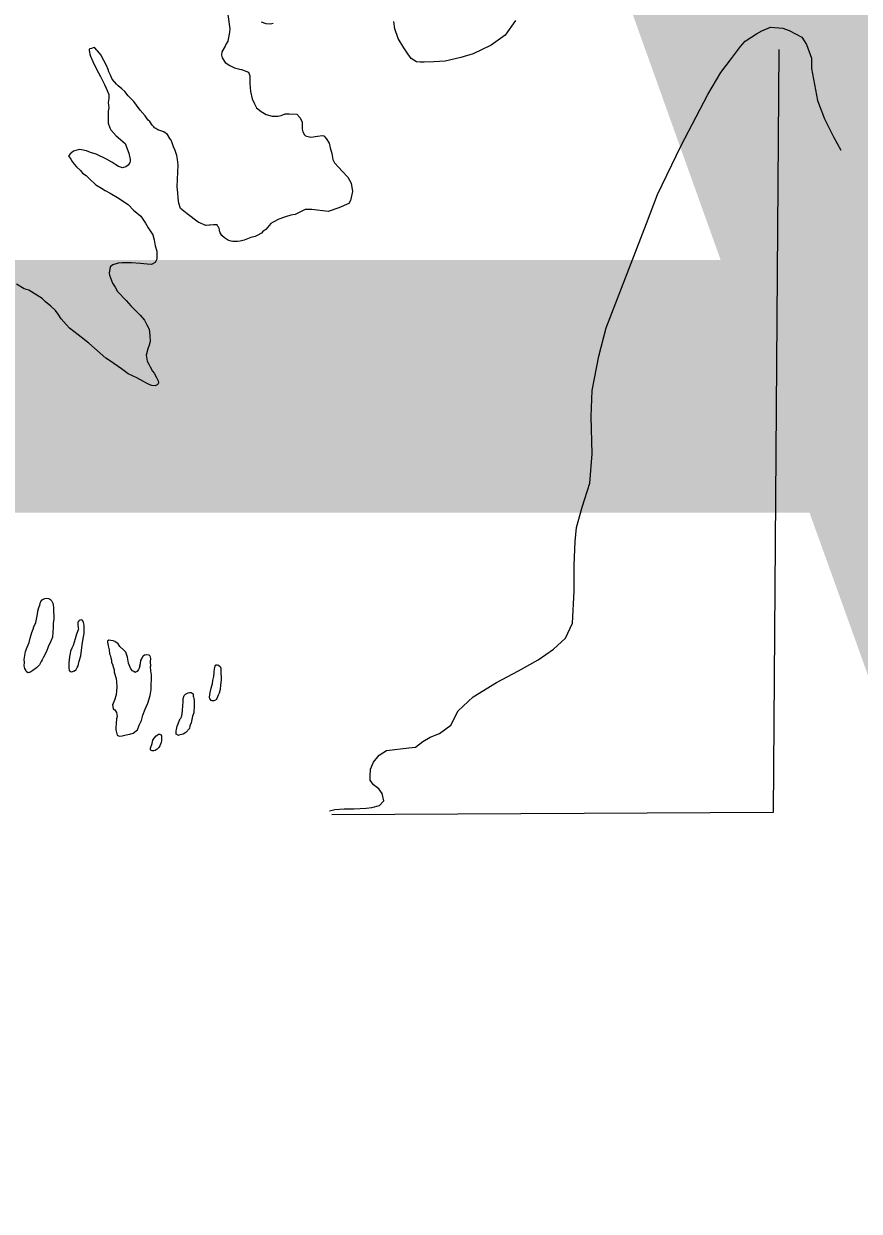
# Model space of a CAD drawing. Extents: x 31699 to 244310, y -8841 to 11474.
# Drawn here: x 95851.6 to 96026.5, y -13.9 to 234.7 of the extents above; entities that cross this region are included whole.
import ezdxf

# ---------------------------------------------------------------- set-up
doc = ezdxf.new("R2010")
doc.units = 0
for name, color, linetype in [('R_Border', 7, 'Continuous'), ('R_Draft', 7, 'Continuous'), ('R_Logo', 7, 'Continuous')]:
    doc.layers.add(name, color=color, linetype=linetype)

msp = doc.modelspace()

# ---------------------------------------------------------------- linework, layer by layer
at = {"layer": 'R_Draft'}
for points in [[(95894.32, 236.56), (95894.68, 233.56), (95894.62, 232.89), (95894.3, 231.02), (95893.98, 230.42), (95893.72, 229.95), (95893.06, 228.81), (95893, 228.07), (95893.14, 227.54), (95893.75, 226.55), (95894.69, 225.89), (95895.69, 225.43), (95896.83, 225.17), (95897.16, 225.11), (95898.64, 224.52), (95898.91, 223.73), (95898.93, 222.12), (95899.01, 220.46), (95899.36, 218.93), (95899.9, 217.93), (95900.31, 217.07), (95901.25, 216.27), (95902.33, 215.68), (95903.6, 215.3), (95904.73, 215.31), (95905.46, 215.45), (95906.33, 215.79), (95907.13, 215.8), (95908.73, 215.75), (95909.4, 215.02), (95909.88, 214.16), (95909.88, 213.56), (95909.89, 212.56), (95909.97, 212.02), (95910.37, 211.43), (95910.57, 211.23), (95911.64, 210.9), (95913.04, 211.12), (95914.11, 211.26), (95914.38, 211.2), (95914.91, 210.67)], [(95903.8, 234.72), (95903.2, 234.58), (95902.34, 234.64), (95901.33, 234.96)], [(95915.58, 69.95), (95916.67, 70.19), (95918.66, 70.34), (95920.67, 70.36), (95923.26, 70.52), (95924.46, 70.6), (95926.06, 71.08), (95926.92, 72.03), (95926.63, 73.56), (95925.89, 74.55), (95924.82, 75.41), (95924.07, 76.34), (95924.06, 77.2), (95924.18, 78.67), (95924.77, 80.15), (95925.95, 81.56), (95927.54, 82.58), (95932.21, 83.09), (95933.6, 83.24), (95935.13, 84.46), (95936.65, 85.34), (95938.58, 86.09), (95940.96, 87.85), (95942.53, 90.87), (95945.63, 93.77), (95950.54, 96.76), (95955.12, 99.2), (95959.29, 101.52), (95962.47, 103.75), (95964.98, 106.04), (95966.42, 109.2), (95966.82, 115.94), (95966.83, 121.35), (95966.98, 126.29), (95967.28, 129.23), (95968.44, 133.51), (95970.06, 138.53), (95970.59, 144.68), (95970.38, 152.49), (95970.59, 157.89), (95971.99, 165.12), (95973.53, 171.01), (95981.91, 192.85), (95984.25, 198.94), (95989.21, 209.21), (95992.35, 215.18), (95994.77, 219.87), (95997.53, 224.44), (95999.77, 227.4), (96001.61, 229.89), (96002.6, 231.03), (96004.98, 232.52), (96006.11, 233.2), (96007.9, 233.95), (96010.5, 233.71), (96011.84, 233.26), (96014.46, 231.88), (96015.47, 230.29), (96016.5, 227.43), (96016.52, 225.3), (96017.73, 218.57), (96019.23, 214.78), (96021.07, 210.99), (96022.61, 208.17)], [(95954.54, 235.36), (95952.37, 232.27), (95949.39, 230.17), (95945.68, 228.33), (95943.08, 227.57), (95939.82, 226.8), (95937.42, 226.71), (95935.43, 226.63), (95934.56, 226.62), (95933.82, 226.68), (95932.68, 227.4), (95932.01, 228.33), (95931.13, 229.65), (95929.97, 231.58), (95929.29, 233.57), (95929.07, 235.11)], [(95910.46, 195.81), (95908.4, 194.77), (95907.47, 194.61), (95906.35, 194.25), (95904.96, 193.74), (95903.78, 193.11), (95903.32, 192.83), (95902.22, 191.6), (95901.63, 191.18), (95901.31, 190.84), (95900.46, 190.35), (95900, 190.13), (95899.13, 189.91), (95897.68, 189.33), (95896.89, 189.18), (95896.29, 189.1), (95895.36, 189.07), (95895.02, 189.19), (95894.48, 189.31), (95894.21, 189.44), (95893.8, 189.69), (95893.6, 189.82), (95893.05, 190.34), (95892.84, 190.67), (95892.7, 190.87), (95892.56, 191.33), (95892.55, 191.53), (95892.4, 192.06), (95892.34, 192.06), (95892.2, 192.25), (95891.99, 192.65), (95891.99, 192.58), (95891.39, 192.56), (95891.26, 192.56), (95890.59, 192.48), (95890.39, 192.47), (95889.73, 192.45), (95889.66, 192.45), (95888.11, 193.14), (95885.79, 194.88), (95884.36, 195.98), (95884.06, 197.1), (95883.9, 198.17), (95883.86, 199.3), (95883.7, 200.5), (95883.79, 202.04), (95883.9, 205.11), (95883.74, 206.24), (95883.65, 207.11), (95883.28, 208.16), (95882.93, 208.89), (95882.64, 209.75), (95882.43, 210.28), (95882.15, 210.67), (95881.66, 211.46), (95880.91, 212.04), (95879.63, 212.47), (95879.22, 212.72), (95878.95, 212.85), (95878.81, 213.11), (95878.47, 213.44), (95877.98, 214.23), (95877.64, 214.48), (95877.29, 214.94), (95877.01, 215.4), (95875.91, 216.57), (95875.15, 217.62), (95874.6, 218.4), (95874.05, 218.92), (95873.43, 219.57), (95872.74, 220.49), (95872.12, 221.07), (95871.37, 221.65), (95870.96, 221.98), (95870.06, 223.09), (95869.71, 223.88), (95869.35, 224.6), (95869.21, 225.07), (95868.92, 225.93), (95868.35, 226.98), (95868.07, 227.44), (95867.79, 228.1), (95867.03, 229.01), (95866.89, 229.14), (95866.48, 229.6), (95866.48, 229.66), (95866.08, 229.59), (95865.75, 229.51), (95865.42, 229.43), (95865.29, 229.36), (95865.23, 229.03), (95865.3, 228.7), (95865.38, 228.3), (95865.53, 227.9), (95866.02, 226.78), (95866.8, 225.13), (95867.65, 223.62), (95868.49, 221.97), (95868.85, 221.18), (95869.35, 219.86), (95869.38, 218.99)], [(95869.38, 218.99), (95869.27, 218.19), (95869.36, 217.06), (95869.25, 216.39), (95869.21, 215.45), (95869.23, 214.65), (95869.25, 213.85), (95869.61, 212.86), (95869.82, 212.46), (95870.93, 211.23), (95872.77, 209.61), (95873.56, 207.56), (95873.87, 206.23), (95873.88, 205.9), (95873.75, 205.63), (95873.56, 205.29), (95873.43, 205.09), (95873.24, 204.95), (95872.97, 204.74), (95872.25, 204.52), (95871.44, 204.76), (95870.83, 205.15), (95870.01, 205.66), (95868.86, 206.3), (95866.7, 207.37), (95865.55, 207.74), (95864.74, 208.05), (95863.67, 208.29), (95863.27, 208.34), (95862.94, 208.27), (95862.47, 208.12), (95862.01, 207.98), (95861.62, 207.7), (95861.42, 207.56), (95860.97, 207.01), (95861.46, 206.29), (95861.74, 205.83), (95862.15, 205.24), (95862.64, 204.72), (95863.46, 203.94), (95863.87, 203.42), (95864.62, 202.91), (95865.31, 202.19), (95866.68, 200.96), (95867.83, 200.26), (95868.64, 199.75), (95869.66, 199.17), (95871.22, 198.28), (95873.46, 196.81), (95874.56, 195.64), (95876.06, 194.41), (95877.04, 192.9), (95877.6, 191.92), (95878.57, 190.47), (95878.87, 189.41), (95879.11, 188.15), (95879.4, 187.03), (95879.43, 186.22), (95879.45, 185.36), (95879.07, 184.68), (95878.28, 184.26), (95877.41, 184.37), (95876.01, 184.46), (95874.14, 184.61), (95872.07, 184.62), (95871.34, 184.53), (95870.21, 184.17), (95869.69, 183.75), (95869.46, 182.48), (95869.54, 182.01), (95870.18, 180.36), (95870.74, 179.51), (95871.17, 178.59), (95873.02, 176.77), (95873.99, 175.59), (95875.91, 173.64), (95876.87, 172.6), (95877.36, 171.68), (95877.86, 170.76), (95877.96, 169.43), (95878.06, 168.16), (95877.82, 167.42), (95877.57, 166.61), (95877.21, 165.33), (95877.44, 164.07), (95877.73, 163.41), (95878.01, 162.89), (95878.5, 161.96), (95878.85, 161.51), (95879.34, 160.65), (95879.69, 159.93), (95879.77, 159.53), (95879.71, 159.33), (95879.51, 159.12), (95879.05, 158.91), (95878.38, 158.96), (95877.98, 159.08), (95877.1, 159.52), (95876.63, 159.78), (95875.27, 160.54), (95873.45, 161.42)], [(95914.91, 210.67), (95915.52, 209.67), (95915.73, 208.68), (95916.08, 207.48), (95916.29, 206.28), (95916.63, 205.55), (95917.51, 204.56), (95918.25, 203.83), (95919.4, 202.57), (95920.14, 201.31), (95920.36, 199.58), (95919.98, 197.7), (95919.65, 197.03), (95917.53, 196.15), (95915.27, 195.39), (95911.86, 195.76), (95910.46, 195.81)], [(95873.45, 161.42), (95872.02, 162.45), (95869.7, 164.06), (95868.75, 164.7), (95865.2, 167.8), (95862.95, 169.54), (95861.17, 170.96), (95860.49, 171.68), (95859.39, 172.92), (95858.76, 173.9), (95858.2, 174.62), (95857.25, 175.53), (95856.15, 176.43), (95855.4, 177.15), (95852.62, 178.87), (95851.67, 179.18), (95850.05, 180.14)], [(95857.9, 110.82), (95857.87, 110.12), (95857.76, 109.11), (95857.72, 108.24), (95857.68, 107.38), (95857.57, 106.3), (95857.26, 105.43), (95856.69, 104.28), (95856.32, 103.27), (95855.69, 102.11), (95855.44, 101.57), (95855.25, 101.17), (95854.87, 100.49), (95854.67, 100.28), (95854.22, 99.87), (95853.5, 99.31), (95853.04, 99.04), (95852.78, 98.89), (95852.71, 98.89), (95852.64, 98.89), (95852.51, 98.82), (95852.17, 99.01), (95852.17, 99.08), (95852.03, 99.34), (95851.82, 99.74), (95851.67, 100.27), (95851.72, 101), (95851.63, 101.6), (95851.92, 103.28), (95852.3, 104.16), (95852.73, 105.17), (95852.91, 106.04), (95853.28, 107.25), (95853.52, 107.93), (95853.71, 108.47), (95854.09, 109.35), (95854.44, 111.09), (95854.55, 111.7), (95854.73, 112.5), (95854.92, 112.97), (95855.1, 113.58), (95855.16, 113.72), (95855.42, 114.06), (95855.62, 114.26), (95855.81, 114.33), (95855.95, 114.4), (95856.28, 114.41), (95856.75, 114.36), (95856.88, 114.3), (95857.15, 114.17), (95857.25, 114.03)], [(95857.25, 114.03), (95857.48, 113.84), (95857.64, 113.42), (95857.8, 112.5), (95857.83, 111.55), (95857.9, 110.82)], [(95862.32, 105.9), (95862.14, 105.23), (95861.89, 104.55), (95861.64, 104.01), (95861.39, 103.34), (95861.27, 102.87), (95861.15, 102.2), (95861.11, 101.46), (95860.99, 100.99), (95860.99, 100.79), (95861.01, 100.06), (95861.02, 99.86), (95861.1, 99.33), (95861.1, 99.26), (95861.31, 99.13), (95861.31, 99.06), (95861.64, 99.01), (95861.71, 99.01), (95861.77, 99.08), (95862.1, 99.22), (95862.11, 99.15), (95862.56, 99.5), (95862.75, 99.9), (95862.94, 100.31), (95863, 100.65), (95863.18, 101.25), (95863.55, 102.4), (95863.82, 104.67), (95863.93, 105.55), (95864.11, 106.35), (95864.22, 107.02), (95864.2, 107.76), (95864.19, 108.22), (95864.24, 108.76), (95864.09, 109.36), (95863.95, 109.69), (95863.95, 109.75), (95863.74, 109.81), (95863.61, 109.88), (95863.28, 109.87), (95863.14, 109.8), (95863.08, 109.73), (95863.08, 109.66), (95862.89, 109.39), (95862.9, 109.12), (95862.9, 108.86), (95862.99, 108.26), (95863, 107.92), (95862.93, 107.79)], [(95862.93, 107.79), (95862.63, 106.91), (95862.32, 105.9)], [(95875.88, 100.26), (95875.7, 99.8), (95875.57, 99.53), (95875.31, 99.12), (95875.25, 99.12), (95875.18, 99.05), (95874.98, 98.98), (95874.92, 98.91), (95874.65, 99.1), (95874.31, 99.22), (95873.96, 99.68), (95873.75, 100.14), (95873.53, 100.87), (95873.3, 102.07), (95872.93, 103.12), (95872.52, 103.58), (95871.7, 104.36), (95871.35, 104.88), (95870.67, 105.4), (95870.27, 105.52), (95869.8, 105.57), (95869.4, 105.63), (95869.07, 105.42), (95869.08, 105.15), (95869.15, 104.96), (95869.23, 104.49), (95869.45, 103.63), (95869.54, 102.76), (95869.68, 102.5), (95869.77, 101.97), (95869.91, 101.44), (95869.92, 101.04), (95870.21, 100.45), (95870.21, 100.25), (95870.5, 99.45), (95870.51, 99.05), (95870.52, 98.98)], [(95875.88, 100.26), (95876.02, 100.8), (95876.11, 101.4), (95876.3, 101.78), (95876.59, 102.36), (95876.87, 102.55), (95877.29, 102.64), (95877.73, 102.58), (95877.98, 102.36), (95878.08, 101.82), (95878.02, 101.21), (95878.08, 100.17)], [(95870.95, 97.6), (95870.97, 96.93), (95871.07, 95.8), (95870.96, 95.06), (95870.92, 94.19), (95870.55, 93.11), (95870.3, 92.37), (95870.17, 92.17), (95870.26, 91.3), (95870.67, 91.04), (95871.02, 90.52), (95871.11, 89.65), (95870.99, 89.18), (95870.95, 88.25), (95870.84, 87.31), (95870.85, 86.98), (95870.93, 86.58), (95871.15, 85.78), (95871.56, 85.59), (95872.15, 85.61), (95873.02, 85.83), (95873.75, 85.99), (95874.47, 86.21), (95875.39, 86.9), (95875.76, 87.85), (95876.2, 88.86), (95876.5, 89.94), (95877, 91.22), (95877.57, 92.5), (95878.06, 94.05), (95878.22, 95.33), (95878.34, 98.4), (95878.18, 99.26), (95878.09, 100.06), (95878.08, 100.17)], [(95890.51, 93.43), (95890.48, 93.6), (95890.47, 93.73), (95890.58, 94.73), (95890.82, 95.61), (95891.06, 96.55), (95891.18, 97.22), (95891.35, 98.03), (95891.46, 98.96), (95891.51, 99.63), (95891.62, 100.24), (95891.75, 100.44), (95891.88, 100.51), (95891.95, 100.51), (95892.15, 100.45), (95892.29, 100.46), (95892.42, 100.33), (95892.7, 100.13), (95892.84, 99.8), (95892.8, 98.8), (95892.81, 98.53)], [(95870.52, 98.98), (95870.95, 97.6)], [(95892.81, 98.53), (95892.87, 98.06), (95892.89, 97.3), (95892.78, 96.33), (95892.7, 95.33), (95892.49, 94.55), (95892.3, 94.12), (95891.97, 93.41), (95891.84, 93.25), (95891.68, 93.09), (95891.39, 92.98), (95891.04, 92.95), (95890.79, 93.03), (95890.65, 93.22), (95890.51, 93.43)], [(95884.88, 93.17), (95884.95, 93.31), (95885, 93.64), (95885.13, 94.05), (95885.45, 94.32), (95885.58, 94.39), (95885.98, 94.61), (95886.24, 94.68), (95886.58, 94.69), (95886.64, 94.69), (95887.05, 94.44), (95887.06, 94.04), (95887.07, 93.9), (95887.14, 93.7), (95887.15, 93.44), (95887.22, 93.1), (95887.25, 92.1), (95887.25, 91.97), (95887.16, 90.43), (95886.91, 89.76), (95886.73, 89.02), (95886.62, 88.35), (95886.37, 87.74), (95886.25, 87.2), (95885.48, 86.31), (95884.95, 85.97), (95884.02, 85.74), (95883.96, 85.67), (95883.48, 85.99), (95883.48, 86.26), (95883.47, 86.66), (95883.52, 86.99), (95883.7, 87.67), (95883.89, 88.14), (95884.2, 88.88), (95884.33, 89.13)], [(95884.88, 93.17), (95884.84, 92.69), (95884.83, 91.97), (95884.75, 90.83), (95884.65, 90.24), (95884.53, 89.53), (95884.33, 89.13)], [(95880.15, 85.9), (95880.32, 85.83), (95880.4, 85.6), (95880.41, 85.21), (95880.41, 84.65), (95880.33, 84.27), (95880.2, 83.87), (95880.06, 83.55), (95879.83, 83.19), (95879.52, 82.87), (95879.1, 82.59), (95878.81, 82.51), (95878.43, 82.51), (95878.25, 82.59), (95878.13, 82.7), (95878.11, 83.03), (95878.46, 84.06), (95878.62, 84.75), (95878.84, 85.16), (95879.27, 85.6), (95879.64, 85.87)], [(95880.15, 85.9), (95879.68, 85.89), (95879.64, 85.87)]]:
    msp.add_lwpolyline(points, dxfattribs=at)
at = {"layer": 'R_Logo'}
msp.add_lwpolyline([(96009.68, 229.27), (96008.43, 69.57), (95916.05, 69.12)], dxfattribs=at)

# ---------------------------------------------------------------- texts
at = {"layer": 'R_Border'}
msp.add_text('NEVADA', height=500, dxfattribs=at).set_placement((93384.05, -13.86))

doc.saveas('drawing.dxf')
